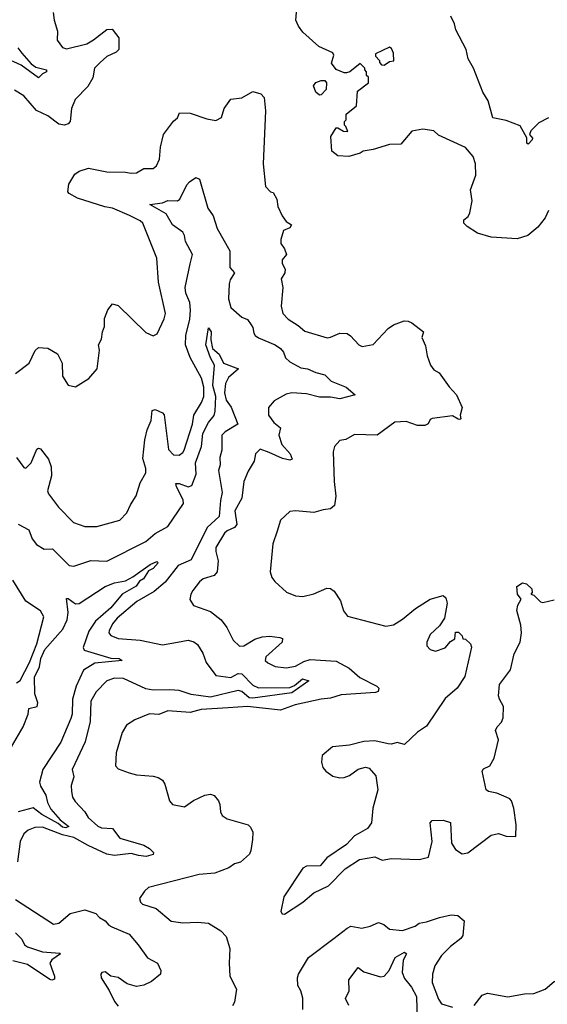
# Model space of a CAD drawing. Extents: x 1552033 to 1694788, y 811965 to 917215.
# Tile 468 of 632: x 1684452 to 1687308, y 844032 to 849367. Entities that reach past the tile are written whole.
import ezdxf

# ---------------------------------------------------------------- set-up
doc = ezdxf.new("R2010")
doc.units = 0

msp = doc.modelspace()

# ---------------------------------------------------------------- linework, layer by layer
at = {"layer": '0CON20XD'}
for points in [[(1687315, 848333.8), (1687296.6, 848293.4), (1687258, 848242), (1687203, 848197), (1687145, 848179.2), (1687005, 848188.8), (1686930.5, 848210.5), (1686875, 848246), (1686856, 848265), (1686857.3, 848282.7), (1686880, 848300), (1686889.1, 848320.9), (1686902, 848385), (1686892.5, 848445), (1686921.9, 848525), (1686920, 848585), (1686907.1, 848625), (1686865, 848674.2), (1686720.3, 848740.3), (1686693.8, 848765), (1686635, 848773.8), (1686575, 848763.6), (1686515, 848692), (1686455, 848690.8), (1686365, 848663.3), (1686312.5, 848655), (1686295, 848643.3), (1686234, 848626), (1686175, 848629.4), (1686142.2, 848655), (1686136.4, 848733.6), (1686165, 848780), (1686175, 848780), (1686205, 848762.5), (1686228.3, 848761.7), (1686218.3, 848788.3), (1686210, 848795), (1686210, 848815), (1686220, 848825), (1686220, 848855), (1686275, 848900), (1686281.2, 848978.8), (1686340, 849025), (1686340, 849055), (1686330, 849065), (1686330, 849085), (1686320, 849095), (1686320, 849105), (1686295, 849130), (1686240, 849085), (1686221.7, 849078.3), (1686208.3, 849078.3), (1686166.4, 849096.4), (1686140.7, 849130.7), (1686153.3, 849175), (1686147.7, 849187.7), (1686071.2, 849221.2), (1685985, 849300), (1685961.7, 849331.7), (1685948, 849365), (1685953.2, 849426.8)], [(1684633.5, 849405), (1684638.2, 849365), (1684656.9, 849305), (1684655.6, 849255.6), (1684685, 849216.2), (1684705, 849209.2), (1684815, 849236.4), (1684852.7, 849257.3), (1684925, 849313.8), (1684952.5, 849315), (1684988.3, 849268.3), (1684988.6, 849205), (1684975, 849191.1), (1684923.5, 849166.5), (1684887.5, 849135), (1684857.1, 849105), (1684849.1, 849050.9), (1684821.1, 849005), (1684752.5, 848935), (1684732.2, 848885), (1684725.4, 848814.6), (1684715, 848802.5), (1684695, 848795.8), (1684665, 848801.1), (1684605, 848845.3), (1684543.9, 848873.9), (1684474.4, 848955), (1684425, 848984.4)], [(1687315, 848834.2), (1687262.9, 848807.1), (1687218.8, 848765), (1687212.5, 848745), (1687227.5, 848725), (1687226.7, 848715), (1687205, 848692.5), (1687198.3, 848698.3), (1687197, 848727), (1687161.8, 848791.8), (1687085, 848820.9), (1687014.2, 848835), (1686987.8, 848927.8), (1686959.6, 848975), (1686909.2, 849105), (1686880.8, 849155), (1686868.4, 849205), (1686812.5, 849312.5), (1686806, 849345), (1686785.8, 849385)], [(1684442.9, 849215), (1684463.1, 849185), (1684515, 849127.3), (1684540.2, 849110.2), (1684598, 849095), (1684597.5, 849085), (1684575, 849072.9), (1684555, 849051.1), (1684459.9, 849119.9), (1684385, 849154.8)], [(1686425, 849120), (1686455, 849140), (1686477, 849143), (1686475.5, 849185), (1686465, 849210), (1686455, 849218.8), (1686378.3, 849181.7), (1686378.3, 849168.3), (1686400, 849145), (1686400, 849135), (1686411.7, 849121.7), (1686425, 849120)], [(1686075, 848957.5), (1686055, 848973.3), (1686042.1, 849007.9), (1686055, 849025.7), (1686085, 849037.1), (1686105, 849036.7), (1686113.3, 849025), (1686111.7, 848988.3), (1686085, 848960), (1686075, 848957.5)], [(1684555, 847591.2), (1684605, 847586.7), (1684656.9, 847556.9), (1684682, 847505), (1684684, 847435), (1684715, 847387.5), (1684755, 847377.5), (1684826.8, 847423.2), (1684871.2, 847475), (1684883.9, 847576.1), (1684878.8, 847605), (1684896, 847635), (1684900, 847675), (1684911.2, 847705), (1684911.7, 847748.3), (1684930, 847795), (1684955, 847827.5), (1684985, 847817.5), (1685135, 847671.2), (1685175, 847654), (1685196, 847665), (1685235, 847746.2), (1685242.2, 847775), (1685204.1, 847945), (1685195.5, 848074.5), (1685119.4, 848265), (1685105, 848277.8), (1685046, 848306), (1684955, 848345.9), (1684913.5, 848353.5), (1684765, 848400), (1684720, 848425), (1684713.3, 848435), (1684718.8, 848475), (1684750.7, 848529.3), (1684774, 848546), (1684825, 848563.1), (1684925, 848543.2), (1685025, 848541.4), (1685055, 848534.4), (1685085, 848537.1), (1685125, 848560), (1685175, 848560.8), (1685192.5, 848575), (1685208.9, 848611.1), (1685213.8, 848676.2), (1685230, 848745), (1685285, 848816.2), (1685306.2, 848835), (1685317.5, 848862.5), (1685375, 848860), (1685465, 848830), (1685515, 848820), (1685545, 848837.5), (1685560, 848885), (1685595, 848936.7), (1685655, 848943.8), (1685715, 848977.1), (1685757.5, 848965), (1685776, 848945), (1685782.3, 848872.3), (1685770.6, 848585), (1685783.6, 848463.6), (1685810, 848435), (1685825, 848430), (1685843.8, 848395), (1685850, 848355), (1685873.3, 848305), (1685894.3, 848274.3), (1685923.3, 848255), (1685915, 848238.8), (1685880, 848225), (1685866.2, 848175), (1685866.7, 848155), (1685886.1, 848126.1), (1685896.7, 848095), (1685873.3, 848065), (1685873.3, 848045), (1685890, 848015), (1685887.5, 847995), (1685867, 847963), (1685876.2, 847915), (1685867.5, 847815), (1685876, 847775), (1685905.8, 847745), (1685960.4, 847710.4), (1685995, 847680), (1686116.1, 847643.9), (1686135, 847646.2), (1686185, 847668.8), (1686225, 847666.7), (1686243.9, 847653.9), (1686287.5, 847605), (1686307, 847597), (1686365, 847606.2), (1686446.8, 847693.2), (1686475, 847713.8), (1686534.2, 847735.8), (1686555, 847734), (1686575, 847723.8), (1686637.5, 847675), (1686630, 847645), (1686649.3, 847599.3), (1686657.5, 847545), (1686676.7, 847495), (1686695, 847470), (1686723.9, 847453.9), (1686777.6, 847377.6), (1686816.2, 847335), (1686846.7, 847265), (1686837.5, 847225), (1686840, 847205), (1686835, 847200), (1686825, 847202.5), (1686795, 847220), (1686685, 847206.7), (1686675, 847200), (1686663, 847177), (1686645, 847167.5), (1686605, 847167.5), (1686545, 847190), (1686483.6, 847186.4), (1686387.5, 847115), (1686265, 847118.6), (1686217.3, 847092.7), (1686185, 847086.7), (1686156.7, 847055), (1686150, 847025), (1686154.4, 846865), (1686164.4, 846785), (1686156.2, 846735), (1686135, 846716), (1686095, 846712), (1686045, 846696.7), (1685945, 846705.7), (1685915, 846702), (1685863.8, 846655), (1685846.2, 846596.2), (1685822.2, 846527.8), (1685808, 846375), (1685818, 846345), (1685833.2, 846323.2), (1685895.8, 846265.8), (1685945, 846246), (1685985, 846242), (1686045, 846256), (1686115, 846287.5), (1686135, 846285.8), (1686155, 846270), (1686188.3, 846218.3), (1686204.4, 846164.4), (1686226.7, 846135), (1686435, 846081.2), (1686475, 846088.8), (1686525, 846118), (1686595, 846175.8), (1686675, 846226.7), (1686745, 846247.5), (1686760, 846235), (1686766.7, 846205), (1686752.5, 846125), (1686725, 846082.5), (1686675, 846036.2), (1686656.2, 845995), (1686656.2, 845975), (1686674.3, 845954.3), (1686703.8, 845946.2), (1686755, 845963.8), (1686785, 845997.5), (1686808.3, 846011.7), (1686811.7, 846048.3), (1686828.3, 846048.3), (1686848.3, 846028.3), (1686851.7, 846011.7), (1686865, 846010), (1686892.5, 845985), (1686897.7, 845967.7), (1686861.7, 845808.3), (1686820, 845745), (1686755, 845688.8), (1686655, 845540), (1686605, 845506.2), (1686535, 845440), (1686495, 845450), (1686465, 845441.2), (1686446.4, 845443.6), (1686375, 845460), (1686315, 845456.2), (1686237, 845437), (1686145, 845426.7), (1686090.5, 845379.5), (1686086.2, 845345), (1686093.3, 845315), (1686110, 845295), (1686148.3, 845268.3), (1686185, 845258.6), (1686209.1, 845260.9), (1686237.6, 845272.4), (1686285, 845306.2), (1686325, 845316.7), (1686345, 845312.5), (1686379.5, 845269.5), (1686391.2, 845195), (1686363.8, 845095), (1686356.2, 845015), (1686335.8, 844984.2), (1686285, 844955.7), (1686264, 844945), (1686221.7, 844898.3), (1686114.4, 844825.6), (1686078.2, 844781.8), (1686005, 844780), (1685985, 844770), (1685882.5, 844615), (1685866.2, 844535), (1685872.7, 844522.7), (1685885, 844521.2)], [(1684435, 846994), (1684475, 846940), (1684485, 846936.7), (1684514.3, 846965), (1684545, 847040), (1684555, 847045.8), (1684565, 847042.5), (1684608.5, 846985), (1684622.9, 846945), (1684623.7, 846896.3), (1684603.5, 846815), (1684608.3, 846798.3), (1684663.3, 846725), (1684743.4, 846643.4), (1684805, 846621.1), (1684869.3, 846620.7), (1684995, 846654.4), (1685032.9, 846695), (1685051.7, 846738.3), (1685083, 846787), (1685105, 846857.5), (1685135, 846912.5), (1685136.1, 846935), (1685119.5, 846989.5), (1685129.1, 847090.9), (1685142.7, 847145), (1685163.5, 847195), (1685170.3, 847249.7), (1685185, 847254), (1685225, 847236.9), (1685235.3, 847225.3), (1685257.8, 847037.8), (1685285, 847009.1), (1685315, 847007.5), (1685335, 847021.9), (1685342.1, 847035), (1685388.4, 847175), (1685395.3, 847225), (1685436.6, 847293.4), (1685449, 847325), (1685450, 847375), (1685437.2, 847425), (1685375, 847535.7), (1685350.4, 847605), (1685351.8, 847655), (1685372.7, 847745), (1685376.5, 847793.5), (1685372.8, 847835), (1685351.6, 847885), (1685347.8, 847915), (1685375.3, 848044.7), (1685387.1, 848095), (1685349.4, 848165), (1685345, 848196.7), (1685335.6, 848215), (1685280, 848255), (1685245.3, 848315.3), (1685156.7, 848365), (1685225, 848374.4), (1685255, 848387.8), (1685306.2, 848385), (1685318.6, 848395), (1685357.2, 848472.8), (1685371.1, 848488.9), (1685405, 848511.2), (1685425, 848503.3), (1685470, 848345), (1685500, 848305), (1685521.5, 848235), (1685589.5, 848115), (1685590.5, 848025), (1685615.6, 847995), (1685592.6, 847957.4), (1685586.7, 847935), (1685582.6, 847855), (1685595, 847808), (1685654.6, 847754.6), (1685685, 847742.5), (1685705, 847714.2), (1685715, 847700), (1685719.3, 847669.3), (1685727.5, 847655), (1685745, 847642.5), (1685835, 847605.6), (1685865, 847584.6), (1685880.9, 847565), (1685891.5, 847535), (1685915, 847512.3), (1685975, 847481.3), (1686011.2, 847475), (1686055.3, 847455.3), (1686105, 847443.3), (1686137.6, 847407.6), (1686218.8, 847375), (1686267.5, 847335), (1686185, 847311.8), (1686135, 847321.3), (1686075, 847321.6), (1686005, 847340.2), (1685925, 847344.3), (1685895, 847337.5), (1685829.1, 847300.9), (1685800, 847265), (1685798.8, 847225), (1685828.8, 847185), (1685864.6, 847155), (1685856, 847115), (1685872, 847065), (1685916.1, 847015), (1685926.5, 846985), (1685915, 846979.5), (1685875, 846989), (1685802.3, 847022.3)], [(1684444, 846634), (1684502.7, 846602.7), (1684519.2, 846555), (1684542.9, 846522.9), (1684585, 846498.2), (1684629.3, 846499.3), (1684720.3, 846410.3), (1684745, 846406.8), (1684837.2, 846437.2), (1684925, 846432.7), (1685135, 846540), (1685186.1, 846583.9), (1685255, 846621.8), (1685340, 846745), (1685338, 846765), (1685300.5, 846835), (1685296.9, 846853.1), (1685315, 846854.6), (1685365, 846835.3), (1685385, 846843.5), (1685406.9, 846905), (1685404.4, 846965), (1685435.9, 847055), (1685443.5, 847125), (1685475, 847183.6), (1685505, 847222.7), (1685510.5, 847245), (1685514.6, 847325), (1685498, 847385), (1685506.5, 847495), (1685484.8, 847535), (1685460.6, 847605), (1685475, 847697.5), (1685489.3, 847675), (1685487.4, 847632.6), (1685495.6, 847585.6), (1685531.5, 847555), (1685555.4, 847505.4), (1685636.7, 847475), (1685581.8, 847428.2), (1685566.8, 847395), (1685561.7, 847345), (1685569.3, 847305), (1685597.8, 847267.7), (1685633.3, 847175), (1685565, 847134.1), (1685545.9, 847115), (1685547, 847035), (1685535.9, 846995), (1685537, 846955), (1685529.4, 846925), (1685548.6, 846805), (1685538.9, 846761.1), (1685532.6, 846675), (1685467.4, 846615), (1685380, 846440), (1685309.5, 846410.5), (1685240.1, 846319.9), (1685180.5, 846269.5), (1685086.2, 846215), (1684980, 846125), (1684955, 846094.3), (1684936.9, 846055), (1684935.8, 846045), (1684945, 846030), (1684985, 846013.3), (1685105, 846004.5), (1685225, 845980.5), (1685307.5, 845995), (1685365, 846004.5), (1685395.3, 845995.3), (1685415, 845981.4), (1685444.4, 845935), (1685462.5, 845885), (1685515, 845813.5), (1685595, 845803.7), (1685635, 845824.2), (1685655, 845822.6), (1685715, 845761.2), (1685745, 845746.5), (1685915, 845749.5), (1685940.2, 845759.8), (1685983.5, 845795), (1686017.5, 845785), (1685925, 845720.5), (1685715, 845690.1), (1685695, 845693.4), (1685655, 845726.2), (1685635, 845732.8), (1685485, 845695.8), (1685380.1, 845710.1), (1685315, 845732.1), (1685265.4, 845735.4), (1685175, 845733.8), (1685135, 845740.8), (1685015, 845796.9), (1684965, 845800), (1684923.3, 845785), (1684866.5, 845725), (1684837.3, 845675), (1684834.5, 845565), (1684807.2, 845455), (1684736.2, 845305), (1684745.4, 845265), (1684731.9, 845218.1), (1684732, 845185), (1684738.8, 845155), (1684751.9, 845131.9), (1684805.8, 845075), (1684823.3, 845045), (1684875, 844998.2), (1684895, 844988.9), (1684954.5, 844984.5), (1684995, 844931.5), (1685124, 844894), (1685155.5, 844875.5), (1685176, 844855), (1685175.4, 844844.6), (1685136.2, 844833.8), (1685095, 844838.3), (1685055, 844848.6), (1684965, 844838.3), (1684925, 844845.4), (1684822.2, 844892.2), (1684745, 844935.9), (1684685, 844951.3), (1684575, 844992.3), (1684535, 844990.7), (1684497.5, 844975), (1684475.3, 844955), (1684455.3, 844915), (1684440, 844805)], [(1684429.7, 847450.3), (1684503.4, 847506.6), (1684536, 847575), (1684555, 847591.2)], [(1685802.3, 847022.3), (1685755, 847040.8), (1685728.8, 847015), (1685721.2, 846975), (1685689.5, 846920.5), (1685666.4, 846865), (1685655.4, 846775), (1685616.9, 846705), (1685628.4, 846631.6), (1685614.8, 846615.2), (1685575, 846597.5), (1685560.9, 846585), (1685515, 846506.7), (1685514.5, 846485), (1685527.3, 846435), (1685522, 846375), (1685505, 846355.7), (1685445, 846337.8), (1685425, 846320.8), (1685389.2, 846275), (1685378.8, 846255), (1685373.8, 846225), (1685393.6, 846193.6), (1685485, 846159.6), (1685542.9, 846115), (1685574, 846074), (1685607.5, 846005), (1685642.7, 845972.7), (1685665, 845973.9), (1685725, 846010), (1685765, 846022.9), (1685807.3, 846027.3), (1685860.5, 846019.5), (1685874.2, 846014.2), (1685873.1, 845995), (1685784.3, 845915), (1685782, 845895), (1685795, 845882), (1685835, 845862.5), (1685895.7, 845855.7), (1685945, 845863.6), (1685990.8, 845889.2), (1686025, 845900), (1686165, 845891.6), (1686235, 845853.8), (1686292.9, 845802.9), (1686386.2, 845755), (1686396.2, 845745), (1686392.5, 845727.5), (1686378, 845722), (1686191.7, 845708.3), (1686135, 845690.6), (1686085, 845685.6), (1685943.3, 845655), (1685865, 845625.4), (1685685, 845646.2), (1685581.3, 845638.7), (1685435, 845629.7), (1685375, 845614.1), (1685255, 845622.9), (1685205, 845602.1), (1685155, 845605.5), (1685075, 845574), (1685030, 845545), (1685006.7, 845505), (1684974.2, 845395), (1684970.8, 845325), (1684985, 845308.8), (1685045, 845286.2), (1685085, 845276.2), (1685175, 845268.8), (1685201.7, 845261.7), (1685225, 845246.7), (1685238.8, 845225), (1685264.1, 845134.1), (1685280, 845115), (1685345, 845102), (1685393.6, 845136.4), (1685454.5, 845165.5), (1685485, 845170), (1685505, 845163.8), (1685528, 845135), (1685535.8, 845115), (1685538.8, 845075), (1685548.8, 845055), (1685575, 845037.1), (1685688.8, 845005), (1685702.1, 844992.1), (1685714, 844965), (1685712.5, 844925), (1685704.3, 844865), (1685695.7, 844845), (1685647, 844803), (1685615, 844793.3), (1685585, 844771.2), (1685507.9, 844742.1), (1685424.5, 844735.5), (1685150, 844665), (1685127.5, 844645), (1685101.2, 844605), (1685106.4, 844586.4), (1685117.5, 844575), (1685191.2, 844551.2), (1685272.4, 844482.4), (1685335, 844473.1), (1685415, 844476.9), (1685475, 844472), (1685540.5, 844430.5), (1685570, 844400), (1685590, 844335), (1685585.7, 844255), (1685590, 844185), (1685625.5, 844115), (1685615.6, 844044.4), (1685605, 844023.8)], [(1684395, 845404.7), (1684471.2, 845535), (1684497.4, 845605), (1684502.5, 845635), (1684547.3, 845645), (1684550.5, 845665), (1684533.8, 845715), (1684533.3, 845805), (1684559.9, 845860.1), (1684567.1, 845905), (1684588.3, 845955), (1684685.9, 846064.1), (1684710, 846115), (1684715.5, 846155), (1684705, 846230), (1684715, 846230), (1684755, 846201.9), (1684775, 846204.5), (1684915, 846295.5), (1684965.9, 846315.9), (1685025, 846326.7), (1685065, 846347.5), (1685158.8, 846415), (1685195, 846431.2), (1685201.2, 846425), (1685175, 846394.2), (1685149.3, 846380.7), (1685122.9, 846337.1), (1685100.8, 846325), (1685082.8, 846297.2), (1685006.3, 846253.6), (1684945, 846180), (1684862.8, 846107.2), (1684826, 846054), (1684796.7, 845965), (1684800.8, 845950.8), (1684945, 845907.9), (1684990, 845905), (1685007.5, 845895), (1684859.7, 845880.3), (1684797.5, 845842.5), (1684758.7, 845755), (1684738, 845685), (1684735.9, 845605), (1684730, 845580), (1684675, 845452.1), (1684577.1, 845305), (1684560.4, 845235), (1684564.7, 845215), (1684594.8, 845165), (1684603.4, 845125), (1684620.3, 845090.3), (1684671.4, 845031.4), (1684717.8, 844995), (1684701.9, 844988.1), (1684685, 844991.7), (1684661.5, 845011.5), (1684571.5, 845061.5), (1684525, 845096.9), (1684445, 845074.2)], [(1684435, 845773.3), (1684455, 845787.1), (1684505.9, 845885), (1684545, 845985.8), (1684582.4, 846132.4), (1684565, 846164.5), (1684485, 846215.8), (1684415, 846330.5)], [(1685885, 844521.2), (1685985, 844586), (1686044.5, 844635.5), (1686123.3, 844675), (1686215, 844766.2), (1686292.7, 844817.3), (1686375, 844831.2), (1686415, 844812.5), (1686465, 844823.1), (1686615, 844816.7), (1686665, 844830), (1686685.8, 844914.2), (1686673.8, 845015), (1686685, 845028.8), (1686745, 845030), (1686785, 845017.5), (1686790, 844905), (1686811.8, 844871.8), (1686847.1, 844847.1), (1686877.7, 844852.3), (1687005, 844948), (1687045, 844957.5), (1687085, 844942.5), (1687138.3, 844941.7), (1687140, 845005), (1687128, 845095), (1687113.8, 845135), (1687105.5, 845145.5), (1687086.1, 845153.9), (1687035, 845176.2), (1686990, 845185), (1686977.5, 845195), (1686956.2, 845295), (1686962.5, 845307.5), (1686998, 845325), (1687020.8, 845365), (1687044, 845465), (1687028.8, 845515), (1687036.2, 845535), (1687059.7, 845560.3), (1687068.8, 845585), (1687072, 845645), (1687048.8, 845685), (1687044.2, 845704.2), (1687048.8, 845765), (1687108.8, 845845), (1687129.5, 845930.5), (1687160.8, 845995), (1687168, 846045), (1687165.5, 846085.5), (1687144.2, 846165), (1687149.2, 846195), (1687166.7, 846226.7), (1687146.2, 846255), (1687143.3, 846295), (1687173.6, 846316.4), (1687195, 846310), (1687225, 846282.5), (1687226.2, 846263.8), (1687220, 846255), (1687235, 846248.8), (1687272.1, 846212.1), (1687285, 846208.8), (1687345, 846223.8)], [(1684429.3, 844599.3), (1684635, 844465.6), (1684665, 844472.4), (1684725, 844524.8), (1684805, 844544.3), (1684865, 844524.4), (1684885, 844501.9), (1684915.3, 844485.3), (1684935, 844460.6), (1684951.7, 844451.7), (1685045, 844411.5), (1685094.5, 844355), (1685144.1, 844284.1), (1685198.8, 844255), (1685215.7, 844215), (1685215.3, 844194.7), (1685166.5, 844155), (1685125, 844136.5), (1685085, 844129.1), (1685033.8, 844143.8), (1684985, 844177.9), (1684945.6, 844185.6), (1684915, 844207.5), (1684897.5, 844205), (1684891.2, 844195), (1684893.8, 844175), (1684937.3, 844107.3), (1684965, 844048), (1684985, 844022.5)], [(1685985.6, 844005), (1685985.7, 844065), (1685974.2, 844105), (1685957.8, 844135), (1685955.5, 844175), (1685961.5, 844195), (1686015.4, 844285), (1686155, 844390.5), (1686224.5, 844445.5), (1686245, 844455.3), (1686305, 844445.4), (1686350, 844455), (1686395, 844475.8), (1686424.2, 844464.2), (1686455, 844440), (1686525, 844431.4), (1686593.5, 844456.5), (1686615, 844471.5), (1686655, 844478.8), (1686725, 844503.1), (1686787.5, 844517.5), (1686824.1, 844514.1), (1686858, 844485), (1686851.2, 844405), (1686841.2, 844388.8), (1686784, 844345), (1686735, 844296), (1686700.3, 844239.8), (1686686.7, 844195), (1686685, 844150.8), (1686719.3, 844059.3), (1686735, 844034.4), (1686795, 844017.5)], [(1684428.9, 844418.9), (1684463.5, 844385), (1684477.8, 844355), (1684495, 844342.9), (1684575, 844316.7), (1684669.3, 844309.3), (1684672.5, 844305), (1684627, 844273), (1684616.4, 844255), (1684641.5, 844185), (1684641.2, 844168.8), (1684626.8, 844163.2), (1684615, 844166.7), (1684495, 844248.1), (1684415, 844267.5)], [(1686233.8, 844025), (1686215.7, 844064.3), (1686235.6, 844105), (1686234.3, 844165), (1686285, 844232), (1686315, 844208.5), (1686405, 844180.6), (1686425, 844184.3), (1686452, 844215), (1686485, 844286.5), (1686535, 844314.2), (1686545.5, 844305), (1686527.9, 844272.1), (1686522.4, 844205), (1686535, 844172.9), (1686573.3, 844125), (1686599.5, 844075), (1686605, 843878)], [(1686912.5, 844025), (1686955, 844082.5), (1686985, 844092.5), (1687095, 844072), (1687185, 844088.8), (1687235, 844091.2), (1687297.5, 844115), (1687345, 844156.2), (1687406.1, 844173.9), (1687421.2, 844218.8), (1687436.4, 844233.6), (1687465, 844240), (1687485, 844227.5), (1687505, 844192.5), (1687545, 844180), (1687573.3, 844145), (1687615, 844116.7), (1687685, 844020)]]:
    msp.add_lwpolyline(points, dxfattribs=at)

doc.saveas('drawing.dxf')
